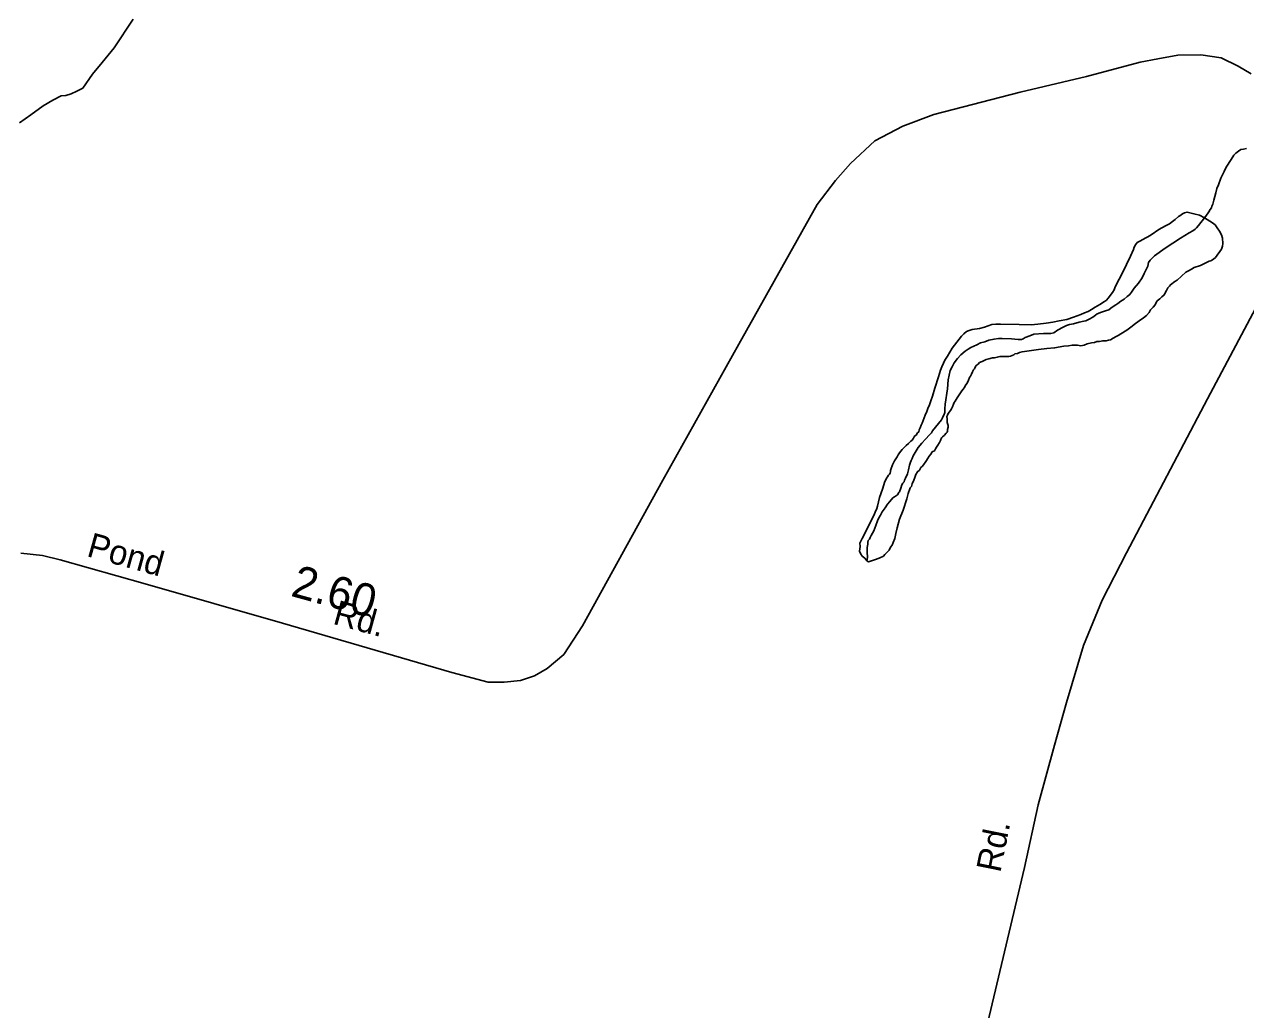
# Model space of a CAD drawing. Extents: x 2206922 to 2357709, y 510027 to 673830.
# Drawn here: x 2246745 to 2251460, y 549500 to 553301 of the extents above; entities that cross this region are included whole.
import ezdxf

# ---------------------------------------------------------------- set-up
doc = ezdxf.new("R2010")
doc.units = 0
for name, color, linetype in [('Exist Hydrographic Creek Single Shore', 7, 'Continuous'), ('Exist Hydrographic Misc Water Feature', 7, 'Continuous'), ('Exist Road Secondary Mileage Hundredths English Label', 7, 'Continuous'), ('Exist Road Secondary Type 51 Attributed', 7, 'Continuous'), ('Exist Road Secondary Type 51 Label', 7, 'Continuous')]:
    doc.layers.add(name, color=color, linetype=linetype)

msp = doc.modelspace()

# ---------------------------------------------------------------- linework, layer by layer
at = {"layer": 'Exist Hydrographic Creek Single Shore'}
msp.add_lwpolyline([(2251301.7, 552555.3), (2251306.2, 552561.6), (2251317.7, 552577.6), (2251323.6, 552587.7), (2251327.7, 552593.6), (2251330, 552599.7), (2251333.9, 552607.7), (2251337.8, 552623.7), (2251344.9, 552651.8), (2251349.3, 552667.8), (2251355, 552681.9), (2251364.6, 552708), (2251376.5, 552733.8), (2251384.7, 552750), (2251404.2, 552780.4), (2251414.1, 552796.3), (2251422.3, 552804.4), (2251432.1, 552812.3), (2251441.5, 552818.5), (2251451.8, 552820.6), (2251463.5, 552822.5)], dxfattribs=at)
at = {"layer": 'Exist Hydrographic Misc Water Feature'}
for points in [[(2246725.3, 552921.8), (2246769.2, 552952.1), (2246816.6, 552986.7), (2246854.7, 553008.9), (2246886.3, 553025.2), (2246904.5, 553027.4), (2246924.6, 553033.3), (2246946.4, 553043.4), (2246970, 553055.6), (2247007.5, 553110), (2247045, 553154.2), (2247090.5, 553210.6), (2247163.9, 553321.2)], [(2251027.1, 552433.3), (2251029, 552441.2), (2251034.9, 552451.2), (2251040.9, 552459.2), (2251050.9, 552465.4), (2251063, 552471.7), (2251074.5, 552477.7), (2251082.9, 552481.7), (2251094.8, 552489.6), (2251124.5, 552509.9), (2251150.8, 552524.2), (2251166.1, 552532.4), (2251178, 552540.3), (2251188.3, 552548.5), (2251200.2, 552560.5), (2251205.9, 552562.5), (2251215.8, 552570.7), (2251223.8, 552574.8), (2251233.8, 552576.9), (2251260.1, 552570.9), (2251282.2, 552565.2), (2251301.7, 552555.3)], [(2251301.7, 552555.3), (2251332, 552535.8), (2251342.1, 552527.8), (2251350.5, 552516), (2251358.7, 552503.8), (2251366.5, 552490), (2251371, 552476), (2251372.6, 552455.8), (2251371, 552445.9), (2251366.9, 552434), (2251343.3, 552401.9), (2251335.5, 552395.8), (2251329.8, 552391.8), (2251325.5, 552389.6), (2251319.7, 552387.6), (2251285.5, 552371.3), (2251261.7, 552363.1), (2251251.6, 552357.3), (2251239.6, 552351), (2251229.7, 552344.8), (2251195.7, 552314.6), (2251186.2, 552308.8), (2251170.2, 552296.6), (2251166.3, 552290.7), (2251160.2, 552284.3), (2251154.7, 552274.2), (2251146.3, 552260.4), (2251144.4, 552256.3), (2251137, 552250.1), (2251128.4, 552242.1), (2251118.6, 552234.2), (2251114.7, 552227.9), (2251111.2, 552219.9), (2251103, 552209.8), (2251092.9, 552200), (2251087, 552189.9), (2251077.4, 552177.6), (2251065.3, 552169.6), (2251049.3, 552157.5), (2251029.6, 552143.4), (2251021.8, 552137.3), (2251001.7, 552121.3), (2250977.9, 552107), (2250968.1, 552100.8), (2250960.1, 552096.7), (2250948.2, 552090.8), (2250937.7, 552084.7), (2250930.1, 552082.6), (2250922.1, 552080.5), (2250908.2, 552080.6), (2250896.3, 552078.3), (2250886, 552078.3), (2250876, 552074.1), (2250864.3, 552072.2), (2250848.3, 552068.2), (2250836, 552063.9), (2250824.1, 552061.6), (2250810.2, 552063.8), (2250790.1, 552063.6), (2250776.5, 552061.5), (2250758.3, 552059.4), (2250722.4, 552053.1), (2250692.3, 552050.7), (2250660.7, 552046.6), (2250596.7, 552037.9), (2250586.5, 552035.8), (2250578.7, 552031.7), (2250568.6, 552029.6), (2250564.9, 552025.7), (2250558.6, 552023.8), (2250552.6, 552021.5), (2250544.6, 552019.4), (2250538.9, 552019.5), (2250532.9, 552019.6), (2250522.7, 552019.5), (2250510.8, 552019.3), (2250501, 552017.1), (2250490.9, 552015), (2250482.7, 552015), (2250469, 552011), (2250458.7, 552008.9), (2250450.9, 552004.8), (2250442.9, 552000.7), (2250432.9, 551996.6), (2250427.3, 551990.5), (2250421.2, 551986.6), (2250417.1, 551980.7), (2250413.2, 551972.4), (2250409.1, 551968.5), (2250405.2, 551960.6), (2250401.3, 551952.2), (2250397.4, 551944.3), (2250393.5, 551938.4), (2250389.8, 551928.4), (2250385.7, 551920.1), (2250383.9, 551916.3), (2250377.5, 551906.3), (2250374, 551900), (2250367.9, 551892), (2250361.9, 551884)], [(2250959.2, 552218.9), (2250967, 552225), (2250978.5, 552233), (2250990.4, 552240.9), (2251002.9, 552251.2), (2251012.6, 552259.1), (2251022.4, 552271.4), (2251030.2, 552283.2), (2251046, 552303.5), (2251059.9, 552323.7), (2251067.7, 552339.6), (2251081.9, 552367.9), (2251085.4, 552382), (2251091.7, 552392), (2251097.4, 552398), (2251107.5, 552407.8), (2251148.7, 552438.1), (2251208.8, 552476.9), (2251242.2, 552497), (2251256.4, 552505), (2251264.6, 552511), (2251270.7, 552517), (2251278.5, 552525.2), (2251301.7, 552555.3)], [(2249997.3, 551231.3), (2249989.8, 551241.4), (2249979.5, 551249.4), (2249973.1, 551259.3), (2249969.3, 551269.2), (2249971.3, 551287.1), (2249970.9, 551299), (2249975, 551309.3), (2249978.9, 551317.2), (2249994.7, 551347.3), (2250008.2, 551373.6), (2250024.2, 551405.7), (2250029.9, 551419.4), (2250035.7, 551433.6), (2250037.9, 551441.7), (2250045.7, 551475.8), (2250057.4, 551507.8), (2250066.7, 551538), (2250071.2, 551543.8), (2250073, 551550), (2250076.9, 551555.9), (2250080.8, 551561.8), (2250084.5, 551566.1), (2250087, 551569.8), (2250088.8, 551576), (2250089, 551580.1), (2250090.6, 551584.3), (2250096.6, 551602), (2250100.3, 551609.9), (2250104.2, 551617.9), (2250114.2, 551632.2), (2250118.1, 551640.1), (2250123.7, 551648.2), (2250133.9, 551660.5), (2250141.9, 551668.5), (2250149.7, 551676.3), (2250157.9, 551684.4), (2250167.7, 551692.7), (2250171.8, 551696.5), (2250177.4, 551704.6), (2250181.7, 551712.5), (2250187.4, 551716.9), (2250193.4, 551724.9), (2250197.5, 551728.7), (2250199.3, 551737), (2250203.2, 551744.9), (2250206.9, 551754.9), (2250210.8, 551762.8), (2250218.8, 551783.1), (2250222.7, 551793.1), (2250228.8, 551807.2), (2250233, 551819.1), (2250238.7, 551833.2), (2250244.4, 551849.4), (2250250.4, 551867.1), (2250260, 551897.3), (2250273.8, 551941.5), (2250281.5, 551967.5), (2250287.3, 551979.6), (2250293, 551993.7), (2250298.8, 552005.4), (2250309.2, 552021.7), (2250326.7, 552051.9), (2250362.3, 552098), (2250372, 552107.9), (2250382.2, 552116.1), (2250391.9, 552120.3), (2250404, 552124.2), (2250432.1, 552128.5), (2250451.7, 552132.8), (2250479.4, 552142.8), (2250495.6, 552145.3), (2250513.9, 552145.3), (2250585.8, 552143.8), (2250632, 552142.2), (2250657.8, 552144.3), (2250689.8, 552148.4), (2250715.6, 552153), (2250739.4, 552157.2), (2250769.4, 552163.2), (2250795.4, 552171.4), (2250823.3, 552181.8), (2250837.2, 552187.8), (2250851.4, 552193.8), (2250864.9, 552201.9), (2250879.1, 552210.3), (2250896.9, 552220.2), (2250903.3, 552224.5), (2250913.1, 552230.3), (2250920.9, 552236.4), (2250930.7, 552246.7), (2250936.7, 552254.7), (2250946.3, 552266.7), (2250952.7, 552276.7), (2250956.4, 552288.7), (2250972, 552318.8), (2250985.7, 552345.1), (2250999.6, 552375), (2251015.6, 552407.1), (2251027.1, 552433.3)], [(2249997.3, 551231.3), (2249999.4, 551243.6), (2249999.2, 551265.5), (2249999.2, 551283.3), (2250001.2, 551295.2), (2250000.8, 551303.4), (2250002.7, 551309.6), (2250007.2, 551315.4), (2250010.7, 551321.4), (2250014.6, 551329.7), (2250024.4, 551347.7), (2250032.4, 551367.6), (2250037.9, 551385.8), (2250044.3, 551397.8), (2250050.2, 551407.9), (2250056, 551420), (2250067.7, 551436.1), (2250077.5, 551450), (2250085.7, 551460.1), (2250097.4, 551474.1), (2250103.6, 551478.1), (2250111.8, 551484.1), (2250115.5, 551486.5), (2250121.2, 551494.5), (2250123.5, 551498.2), (2250129.2, 551512.3), (2250132.9, 551524.3), (2250137, 551530.6), (2250140.9, 551536.5), (2250143.1, 551542.3), (2250147, 551550.6), (2250154.8, 551566.5), (2250158.7, 551582.5), (2250162.6, 551600.6), (2250166.3, 551612.6), (2250168.2, 551618.8), (2250172.5, 551626.7), (2250176.2, 551636.7), (2250183.7, 551648.9), (2250196, 551668.9), (2250209.8, 551685.1), (2250223.5, 551700.9), (2250239.3, 551717.1), (2250247.5, 551725.2), (2250251.4, 551733.2), (2250285.2, 551775.5), (2250289.1, 551783.5), (2250292.6, 551789.4), (2250294.7, 551793.6), (2250298.8, 551803.5), (2250298.2, 551817.8), (2250300.4, 551835.7), (2250308.2, 551895.7), (2250311.7, 551929.7), (2250319.5, 551965.8), (2250327.3, 551979.7), (2250335.1, 551995.9), (2250347.2, 552011.9), (2250360.9, 552026), (2250376.9, 552039.9), (2250388.8, 552048.2), (2250398.8, 552054.4), (2250410.5, 552060.4), (2250422.6, 552064.6), (2250436.4, 552072.7), (2250452.8, 552076.7), (2250468.1, 552082.9), (2250488.4, 552087.2), (2250506.3, 552089.3), (2250520.2, 552089.3), (2250556.1, 552087.5), (2250582.2, 552086), (2250588.5, 552085.8), (2250594, 552085.8), (2250600.4, 552088.1), (2250608.2, 552093.8), (2250626.2, 552100), (2250642, 552106.1), (2250679.8, 552108.5), (2250698.2, 552108.6), (2250707.9, 552108.8), (2250719.7, 552111), (2250733.9, 552121.1), (2250755.8, 552133.2), (2250767.7, 552139.1), (2250779.6, 552143.4), (2250795.6, 552145.4), (2250817.6, 552151.8), (2250835.2, 552155.7), (2250843.2, 552157.7), (2250855.3, 552164), (2250869.4, 552172), (2250880.9, 552180), (2250887.1, 552184.3), (2250903.5, 552190.4), (2250919.3, 552196.5), (2250931.2, 552200.4), (2250938.9, 552206.5), (2250948.8, 552212.7), (2250959.2, 552218.9)], [(2250361.9, 551884), (2250353.9, 551872.2), (2250345.9, 551860), (2250338.1, 551847.9), (2250334.5, 551841.9), (2250332.2, 551835.8), (2250328.5, 551825.8), (2250324.6, 551817.9), (2250320.5, 551812), (2250314.8, 551805.5), (2250310.7, 551797.7), (2250308.6, 551793.5), (2250306.8, 551787.7), (2250307.2, 551779.5), (2250307, 551773.8), (2250307, 551765.7), (2250311.3, 551753.7), (2250311.1, 551747.7), (2250309, 551737.8), (2250309.4, 551731.7), (2250307, 551727.6), (2250303.3, 551723.7), (2250295.7, 551715.5), (2250289.5, 551709.6), (2250285.4, 551705.7), (2250281.8, 551695.8), (2250277.9, 551687.4), (2250271.9, 551677.4), (2250265.8, 551669.4), (2250261.9, 551663.5), (2250258, 551655.5), (2250250.2, 551651.5), (2250244, 551643.1), (2250238.5, 551635.4), (2250232.1, 551625.4), (2250228, 551619.1), (2250222.1, 551611.1), (2250218.6, 551605.1), (2250212.7, 551597.1), (2250206.5, 551591.1), (2250200.6, 551581.1), (2250192.8, 551574.9), (2250186.8, 551564.9), (2250182.7, 551552.9), (2250178.8, 551542.9), (2250172.7, 551528.9), (2250169.4, 551518.8), (2250165.3, 551512.6), (2250163.4, 551508.8), (2250157.5, 551490.7), (2250151.5, 551470.5), (2250137.8, 551426.7), (2250124.1, 551392.3), (2250114.6, 551358.4), (2250108.7, 551336.2), (2250105, 551318.1), (2250098.8, 551302.4), (2250095, 551292), (2250089, 551284), (2250083.3, 551272.3), (2250077.1, 551266), (2250067.5, 551256.1), (2250061.7, 551250), (2250045.5, 551241.9), (2250027.5, 551235.7), (2250003.5, 551227.6), (2249997.3, 551231.3)]]:
    msp.add_lwpolyline(points, dxfattribs=at)
at = {"layer": 'Exist Road Secondary Type 51 Attributed'}
for points in [[(2251480.9, 553110.6), (2251431.1, 553139.7), (2251366, 553172.9), (2251287.1, 553184), (2251198.5, 553182.6), (2251121, 553168.8), (2251053.1, 553156.3), (2250846, 553100.8), (2250589.4, 553040), (2250255.8, 552953.4), (2250136, 552909.2), (2250028.7, 552851.6), (2249934.6, 552764.3), (2249876.5, 552699.2), (2249805.9, 552606.4), (2249502.7, 552067.6), (2249209.2, 551542.7), (2248899.1, 550981), (2248827.1, 550870.2), (2248763.4, 550816.2), (2248713.6, 550787.1), (2248659.6, 550769.1), (2248597.3, 550763.5), (2248535.5, 550763.1), (2248394.3, 550800.5), (2247740.7, 550990.6), (2247210.6, 551142.2), (2246882.5, 551235.7), (2246814, 551252.4), (2246731, 551260.7)], [(2250203.2, 547439.3), (2250225.3, 547798), (2250257.1, 548199.7), (2250280.7, 548523.1), (2250295.9, 548676.2), (2250315.3, 548783.5), (2250457.9, 549423.4), (2250606, 550047.4), (2250658.6, 550289.8), (2250722.3, 550519.8), (2250768, 550684.6), (2250834.4, 550904.8), (2250906.4, 551079.3), (2251000.5, 551262.2), (2251313.4, 551857.1), (2251498.9, 552208.2)]]:
    msp.add_lwpolyline(points, dxfattribs=at)

# ---------------------------------------------------------------- texts
at = {"layer": 'Exist Road Secondary Mileage Hundredths English Label'}
msp.add_text('2.60', height=125, rotation=344.6261, dxfattribs=at).set_placement((2247769, 551096.8))
at = {"layer": 'Exist Road Secondary Type 51 Label'}
for s, rotation, p in [('Pond', 344.3874, (2246981.2, 551250.2)), ('Rd.', 344.6261, (2247931.6, 550989.1)), ('Rd.', 78.5863, (2250512.5, 550025.1))]:
    msp.add_text(s, height=95, rotation=rotation, dxfattribs=at).set_placement(p)

doc.saveas('drawing.dxf')
